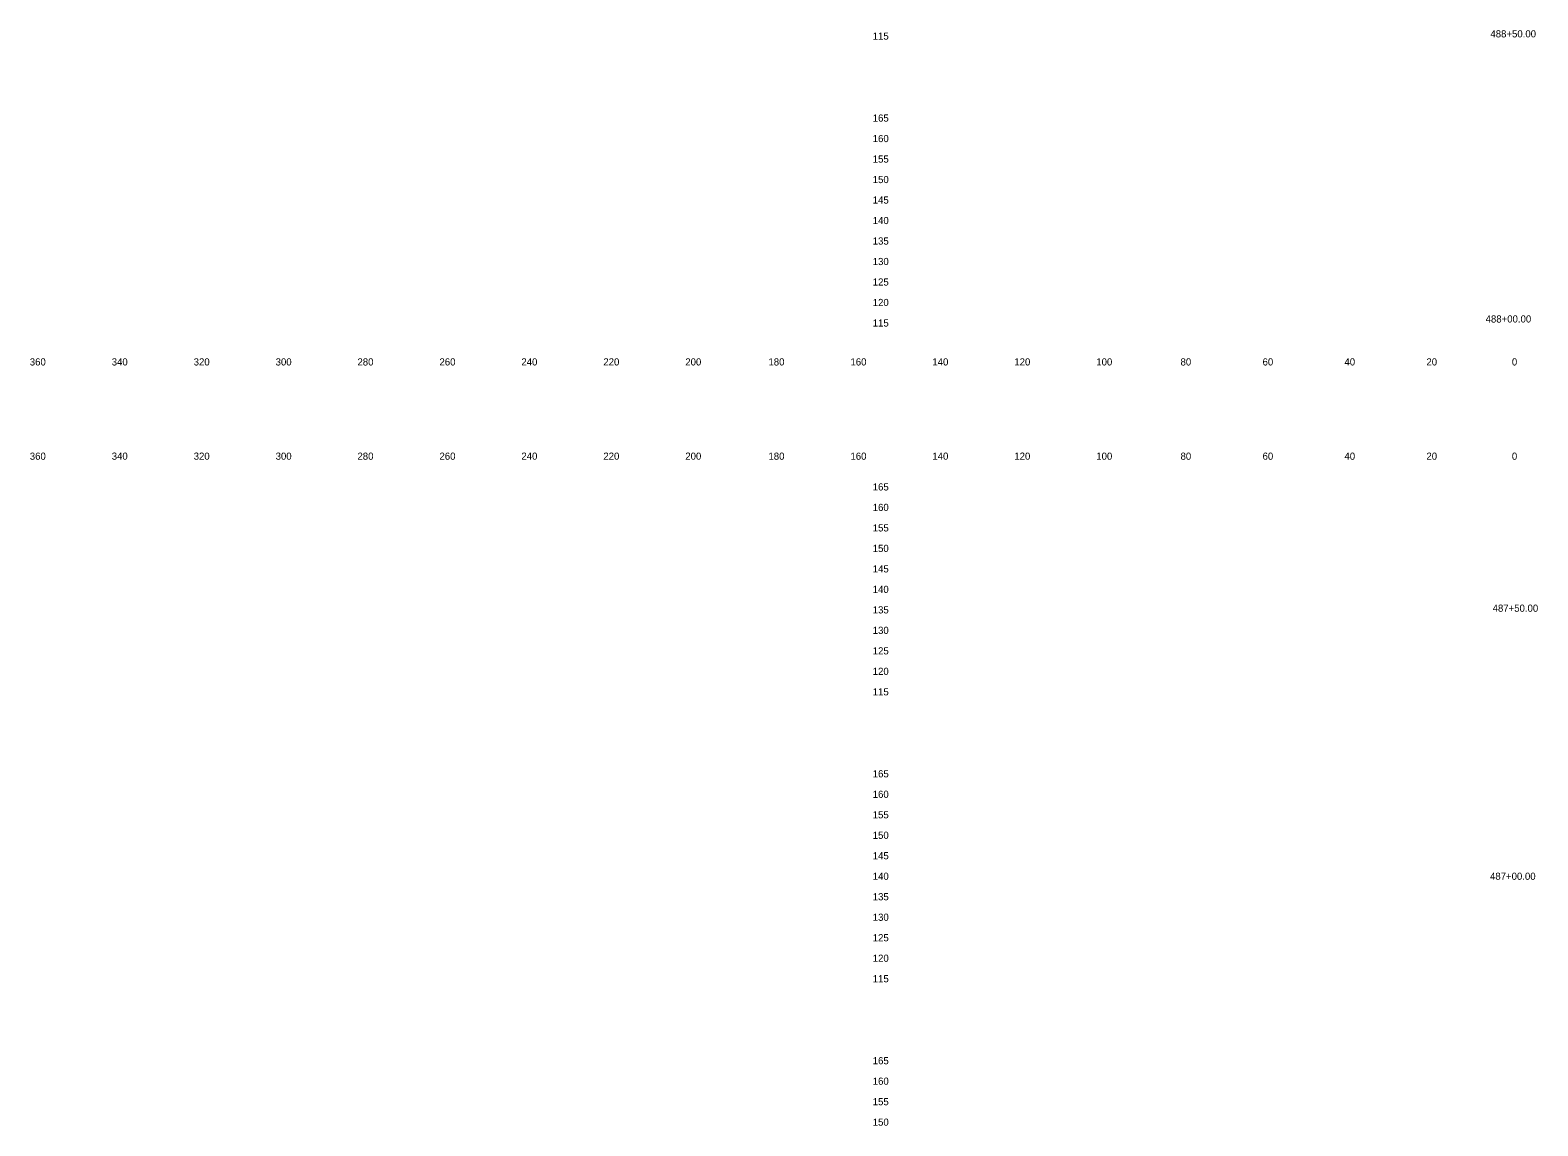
# Model space of a CAD drawing. Extents: x 21281 to 22024, y 6472 to 15198.
# Drawn here: x 21280.5 to 21648.4, y 14109.8 to 14377.2 of the extents above; entities that cross this region are included whole.
import ezdxf

# ---------------------------------------------------------------- set-up
doc = ezdxf.new("R2010")
doc.units = 0
for name, color, linetype in [('Draft_XS_Grid', 7, 'Continuous'), ('Draft_XS_Text', 7, 'Continuous'), ('SLOPE_STAKES_FILL', 7, 'Continuous')]:
    doc.layers.add(name, color=color, linetype=linetype)

msp = doc.modelspace()

# ---------------------------------------------------------------- texts
at = {"layer": 'Draft_XS_Grid'}
for s, p in [('  115  ', (21484.84, 14374.84)), ('  165  ', (21484.84, 14354.84)), ('  160  ', (21484.84, 14349.84)), ('  155  ', (21484.84, 14344.84)), ('  150  ', (21484.84, 14339.84)), ('  145  ', (21484.84, 14334.84)), ('  140  ', (21484.84, 14329.84)), ('  135  ', (21484.84, 14324.84)), ('  130  ', (21484.84, 14319.84)), ('  125  ', (21484.84, 14314.84)), ('  120  ', (21484.84, 14309.84)), ('  115  ', (21484.84, 14304.84)), ('  165  ', (21484.84, 14264.84)), ('  160  ', (21484.84, 14259.84)), ('  155  ', (21484.84, 14254.84)), ('  150  ', (21484.84, 14249.84)), ('  145  ', (21484.84, 14244.84)), ('  140  ', (21484.84, 14239.84)), ('  135  ', (21484.84, 14234.84)), ('  130  ', (21484.84, 14229.84)), ('  125  ', (21484.84, 14224.84)), ('  120  ', (21484.84, 14219.84)), ('  115  ', (21484.84, 14214.84)), ('  165  ', (21484.84, 14194.84)), ('  160  ', (21484.84, 14189.84)), ('  155  ', (21484.84, 14184.84)), ('  150  ', (21484.84, 14179.84)), ('  145  ', (21484.84, 14174.84)), ('  140  ', (21484.84, 14169.84)), ('  135  ', (21484.84, 14164.84)), ('  130  ', (21484.84, 14159.84)), ('  125  ', (21484.84, 14154.84)), ('  120  ', (21484.84, 14149.84)), ('  115  ', (21484.84, 14144.84)), ('  165  ', (21484.84, 14124.84)), ('  160  ', (21484.84, 14119.84)), ('  155  ', (21484.84, 14114.84)), ('  150  ', (21484.84, 14109.84))]:
    msp.add_text(s, height=1.75, dxfattribs=at).set_placement(p)
at = {"layer": 'Draft_XS_Text'}
for s, p in [('  360  ', (21279.14, 14295.34)), ('  340  ', (21299.13, 14295.34)), ('  320  ', (21319.13, 14295.34)), ('  300  ', (21339.13, 14295.34)), ('  280  ', (21359.1, 14295.34)), ('  260  ', (21379.11, 14295.34)), ('  240  ', (21399.1, 14295.34)), ('  220  ', (21419.1, 14295.34)), ('  200  ', (21439.1, 14295.34)), ('  180  ', (21459.39, 14295.34)), ('  160  ', (21479.4, 14295.34)), ('  140  ', (21499.39, 14295.34)), ('  120  ', (21519.39, 14295.34)), ('  100  ', (21539.39, 14295.34)), ('  80  ', (21559.95, 14295.34)), ('  60  ', (21579.97, 14295.34)), ('  40  ', (21599.95, 14295.34)), ('  20  ', (21619.95, 14295.34)), ('  0  ', (21640.81, 14295.34)), ('  0  ', (21640.81, 14295.34)), ('  360  ', (21279.14, 14272.34)), ('  340  ', (21299.13, 14272.34)), ('  320  ', (21319.13, 14272.34)), ('  300  ', (21339.13, 14272.34)), ('  280  ', (21359.1, 14272.34)), ('  260  ', (21379.11, 14272.34)), ('  240  ', (21399.1, 14272.34)), ('  220  ', (21419.1, 14272.34)), ('  200  ', (21439.1, 14272.34)), ('  180  ', (21459.39, 14272.34)), ('  160  ', (21479.4, 14272.34)), ('  140  ', (21499.39, 14272.34)), ('  120  ', (21519.39, 14272.34)), ('  100  ', (21539.39, 14272.34)), ('  80  ', (21559.95, 14272.34)), ('  60  ', (21579.97, 14272.34)), ('  40  ', (21599.95, 14272.34)), ('  20  ', (21619.95, 14272.34)), ('  0  ', (21640.81, 14272.34)), ('  0  ', (21640.81, 14272.34))]:
    msp.add_text(s, height=1.75, dxfattribs=at).set_placement(p)
at = {"layer": 'SLOPE_STAKES_FILL'}
for s, p in [('  488+50.00  ', (21635.57, 14375.39)), ('  488+00.00  ', (21634.4, 14305.82)), ('  487+50.00  ', (21636.11, 14235.25)), ('  487+00.00  ', (21635.47, 14169.84))]:
    msp.add_text(s, height=1.75, dxfattribs=at).set_placement(p)

doc.saveas('drawing.dxf')
